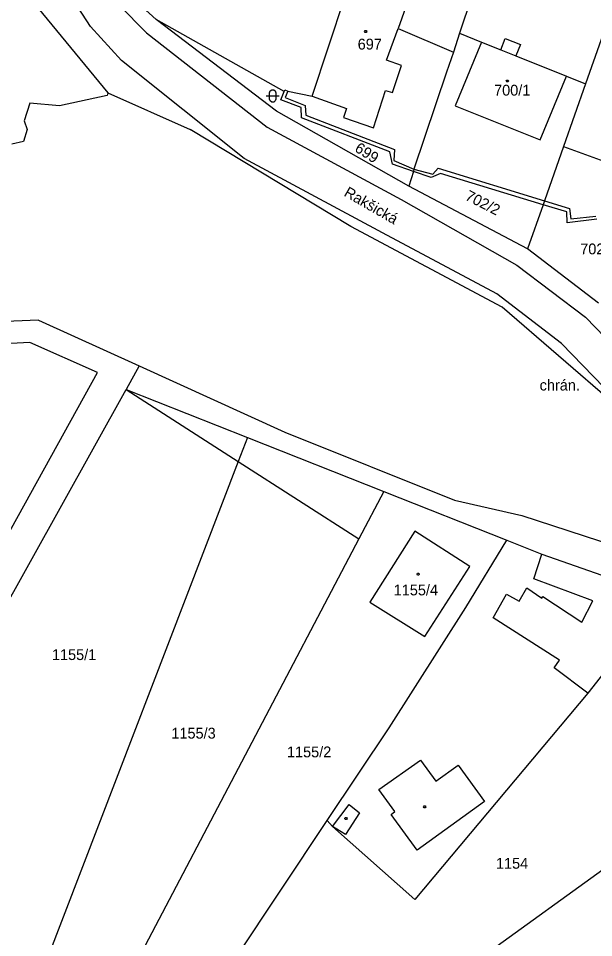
# Model space of a CAD drawing. Extents: x -621797 to -620972, y -1175539 to -1174697.
# Drawn here: x -621483.9 to -621393.6, y -1175130.5 to -1174986.3 of the extents above; entities that cross this region are included whole.
import ezdxf

# ---------------------------------------------------------------- set-up
doc = ezdxf.new("R2010")
doc.units = 0
for name, color, linetype in [('INZ mimo EON - nadz', 7, 'Continuous'), ('Rozvod plynu EON', 7, 'Continuous'), ('SDEL EON', 7, 'Continuous'), ('SDEL EON - popis', 7, 'Continuous'), ('Silnoproud EON', 7, 'Continuous'), ('Silnoproud EON - popis', 7, 'Continuous')]:
    doc.layers.add(name, color=color, linetype=linetype)

msp = doc.modelspace()

# ---------------------------------------------------------------- linework, layer by layer
at = {"layer": 'Rozvod plynu EON'}
for points in [[(-621429.27, -1174988.2), (-621429.18, -1174988.35), (-621429.27, -1174988.5), (-621429.45, -1174988.5), (-621429.54, -1174988.35), (-621429.45, -1174988.2)], [(-621407.03, -1174995.96), (-621406.94, -1174996.11), (-621407.03, -1174996.26), (-621407.21, -1174996.26), (-621407.3, -1174996.11), (-621407.21, -1174995.96)], [(-621421.04, -1175073.36), (-621420.95, -1175073.51), (-621421.04, -1175073.66), (-621421.22, -1175073.66), (-621421.31, -1175073.51), (-621421.22, -1175073.36)], [(-621420.01, -1175109.87), (-621419.92, -1175110.02), (-621420.01, -1175110.17), (-621420.19, -1175110.17), (-621420.28, -1175110.02), (-621420.19, -1175109.87)], [(-621432.39, -1175111.69), (-621432.3, -1175111.84), (-621432.39, -1175111.99), (-621432.57, -1175111.99), (-621432.66, -1175111.84), (-621432.57, -1175111.69)]]:
    msp.add_lwpolyline(points, close=True, dxfattribs=at)
at = {"layer": 'SDEL EON'}
msp.add_lwpolyline([(-621444.47, -1174997.95), (-621444.37, -1174997.66), (-621444.12, -1174997.48), (-621443.81, -1174997.48), (-621443.56, -1174997.66), (-621443.46, -1174997.95), (-621443.46, -1174998.95), (-621443.56, -1174999.24), (-621443.81, -1174999.42), (-621444.12, -1174999.42), (-621444.37, -1174999.24), (-621444.47, -1174998.95)], close=True, dxfattribs=at)
msp.add_lwpolyline([(-621444.97, -1174998.45), (-621443.7, -1174998.45), (-621442.97, -1174998.45)], dxfattribs=at)
at = {"layer": 'SDEL EON - popis'}
for p, q in [((-621472.58, -1174987.57), (-621475.19, -1174983.54)), ((-621468.04, -1174984.21), (-621463.78, -1174988.57)), ((-621467.72, -1174992.88), (-621472.58, -1174987.57)), ((-621463.78, -1174988.57), (-621444.82, -1175003.37)), ((-621426.08, -1174992.85), (-621424.29, -1174987.85)), ((-621411.18, -1174990.01), (-621415.34, -1174999.99)), ((-621408.17, -1174991.22), (-621405.81, -1174992.17)), ((-621448.44, -1175008.26), (-621467.72, -1174992.88)), ((-621423.77, -1174993.68), (-621426.08, -1174992.85)), ((-621425.15, -1174997.93), (-621423.77, -1174993.68)), ((-621402, -1175005.34), (-621397.86, -1174995.37)), ((-621441.59, -1174997.7), (-621442.03, -1174998.7)), ((-621442.03, -1174998.7), (-621438.86, -1174999.94)), ((-621437.78, -1174998.47), (-621432.38, -1175000.41)), ((-621428.16, -1175003.44), (-621426.24, -1174997.59)), ((-621426.24, -1174997.59), (-621425.15, -1174997.93)), ((-621438.86, -1174999.94), (-621438.76, -1175001.46)), ((-621432.38, -1175000.41), (-621432.86, -1175001.82)), ((-621415.34, -1174999.99), (-621402, -1175005.34)), ((-621438.76, -1175001.46), (-621424.83, -1175006.86)), ((-621432.86, -1175001.82), (-621428.16, -1175003.44)), ((-621444.82, -1175003.37), (-621423.78, -1175014.7)), ((-621424.83, -1175006.86), (-621424.97, -1175008.6)), ((-621426.75, -1175019.91), (-621448.44, -1175008.26)), ((-621424.97, -1175008.6), (-621421.81, -1175009.93)), ((-621421.81, -1175009.93), (-621418.81, -1175010.74)), ((-621418.81, -1175010.74), (-621418.01, -1175009.8)), ((-621418.01, -1175009.8), (-621401.31, -1175014.91)), ((-621423.78, -1175014.7), (-621405.63, -1175025)), ((-621401.31, -1175014.91), (-621397.36, -1175016.12)), ((-621397.36, -1175016.12), (-621397.16, -1175017.74)), ((-621397.16, -1175017.74), (-621393.22, -1175017.3)), ((-621408.77, -1175029.49), (-621426.75, -1175019.91)), ((-621405.63, -1175025), (-621394.86, -1175033.18)), ((-621398.61, -1175037.31), (-621408.77, -1175029.49)), ((-621394.86, -1175033.18), (-621380.01, -1175048.54)), ((-621384.23, -1175052.21), (-621398.61, -1175037.31)), ((-621466.98, -1175044.53), (-621449.39, -1175055.82)), ((-621449.39, -1175055.82), (-621430.45, -1175067.98)), ((-621403, -1175074.21), (-621401.72, -1175070.37)), ((-621393.73, -1175077.67), (-621403, -1175074.21)), ((-621409.38, -1175080.36), (-621407.29, -1175076.62)), ((-621407.29, -1175076.62), (-621405.28, -1175077.74)), ((-621405.28, -1175077.74), (-621404.1, -1175075.63)), ((-621404.1, -1175075.63), (-621401.74, -1175077.27)), ((-621401.74, -1175077.27), (-621401.54, -1175077)), ((-621401.54, -1175077), (-621395.46, -1175081.03)), ((-621395.46, -1175081.03), (-621393.73, -1175077.67)), ((-621398.93, -1175087), (-621409.38, -1175080.36)), ((-621399.8, -1175088.22), (-621398.93, -1175087)), ((-621394.5, -1175092.17), (-621399.8, -1175088.22)), ((-621427.31, -1175107.32), (-621420.76, -1175102.68)), ((-621420.76, -1175102.68), (-621418.34, -1175105.98)), ((-621418.34, -1175105.98), (-621414.84, -1175103.48)), ((-621414.84, -1175103.48), (-621410.72, -1175109.19)), ((-621424.78, -1175110.77), (-621427.31, -1175107.32)), ((-621434.56, -1175113.09), (-621431.97, -1175109.65)), ((-621431.97, -1175109.65), (-621430.34, -1175110.95)), ((-621410.72, -1175109.19), (-621421.29, -1175116.83)), ((-621430.34, -1175110.95), (-621432.56, -1175114.38)), ((-621425.37, -1175111.2), (-621424.78, -1175110.77)), ((-621421.29, -1175116.83), (-621425.37, -1175111.2)), ((-621432.56, -1175114.38), (-621434.56, -1175113.09))]:
    msp.add_line(p, q, dxfattribs=at)
at = {"layer": 'Silnoproud EON'}
for p, q in [((-621408.78, -1174971.11), (-621414.62, -1174988.62)), ((-621437.78, -1174998.47), (-621431.19, -1174978.52)), ((-621388.75, -1174979.17), (-621394.87, -1174996.57)), ((-621462.25, -1174986.43), (-621466.27, -1174982.79)), ((-621422.1, -1174981.75), (-621424.29, -1174987.85)), ((-621480.81, -1174984.62), (-621469.86, -1174997.98)), ((-621442.16, -1174997.77), (-621462.25, -1174986.43)), ((-621443.35, -1175000.86), (-621462.25, -1174986.43)), ((-621424.29, -1174987.85), (-621415.61, -1174991.58)), ((-621414.62, -1174988.62), (-621415.61, -1174991.58)), ((-621414.62, -1174988.62), (-621411.18, -1174990.01)), ((-621411.18, -1174990.01), (-621408.17, -1174991.22)), ((-621408.17, -1174991.22), (-621407.46, -1174989.44)), ((-621407.46, -1174989.44), (-621405.09, -1174990.39)), ((-621415.61, -1174991.58), (-621416.66, -1174994.72)), ((-621405.09, -1174990.39), (-621405.81, -1174992.17)), ((-621405.81, -1174992.17), (-621397.86, -1174995.37)), ((-621416.66, -1174994.72), (-621421.81, -1175009.93)), ((-621397.86, -1174995.37), (-621394.87, -1174996.57)), ((-621442.16, -1174997.77), (-621442.05, -1174997.49)), ((-621442.05, -1174997.49), (-621441.59, -1174997.7)), ((-621394.87, -1174996.57), (-621398.31, -1175006.37)), ((-621469.95, -1174998.37), (-621477.45, -1175000.01)), ((-621469.86, -1174997.98), (-621469.95, -1174998.37)), ((-621469.86, -1174997.98), (-621456.9, -1175003.74)), ((-621442.7, -1174999.06), (-621442.16, -1174997.77)), ((-621441.59, -1174997.7), (-621437.78, -1174998.47)), ((-621482.1, -1174999.58), (-621482.97, -1175002.34)), ((-621477.45, -1175000.01), (-621482.1, -1174999.58)), ((-621439.51, -1175000.25), (-621442.7, -1174999.06)), ((-621439.44, -1175001.88), (-621439.51, -1175000.25)), ((-621422.6, -1175012.62), (-621443.35, -1175000.86)), ((-621425.56, -1175007.21), (-621439.44, -1175001.88)), ((-621482.97, -1175002.34), (-621482.49, -1175003.74)), ((-621482.49, -1175003.74), (-621483.1, -1175005.58)), ((-621431.69, -1175018.92), (-621456.9, -1175003.74)), ((-621483.1, -1175005.58), (-621484.9, -1175006.03)), ((-621425.17, -1175009.18), (-621425.56, -1175007.21)), ((-621398.31, -1175006.37), (-621401.31, -1175014.91)), ((-621398.31, -1175006.37), (-621377.79, -1175013.96)), ((-621421.86, -1175010.32), (-621425.17, -1175009.18)), ((-621421.86, -1175010.32), (-621422.6, -1175012.62)), ((-621421.81, -1175009.93), (-621421.86, -1175010.32)), ((-621419.08, -1175011.24), (-621421.86, -1175010.32)), ((-621417.61, -1175010.6), (-621419.08, -1175011.24)), ((-621401.52, -1175015.52), (-621417.61, -1175010.6)), ((-621403.95, -1175022.42), (-621422.6, -1175012.62)), ((-621401.52, -1175015.52), (-621403.95, -1175022.42)), ((-621401.31, -1175014.91), (-621401.52, -1175015.52)), ((-621397.79, -1175016.66), (-621401.52, -1175015.52)), ((-621397.73, -1175018.35), (-621397.79, -1175016.66)), ((-621407.96, -1175031.58), (-621431.69, -1175018.92)), ((-621393.11, -1175017.81), (-621397.73, -1175018.35)), ((-621392.81, -1175030.95), (-621403.95, -1175022.42)), ((-621387.58, -1175049.25), (-621407.96, -1175031.58)), ((-621480.74, -1175033.65), (-621493.2, -1175034.17)), ((-621480.74, -1175033.65), (-621464.92, -1175040.83)), ((-621482.07, -1175037.14), (-621492.03, -1175037.67)), ((-621471.46, -1175041.86), (-621482.07, -1175037.14)), ((-621464.92, -1175040.83), (-621466.98, -1175044.53)), ((-621464.92, -1175040.83), (-621442.07, -1175051.21)), ((-621504.52, -1175101.59), (-621471.46, -1175041.86)), ((-621500.4, -1175104.54), (-621466.98, -1175044.53)), ((-621466.98, -1175044.53), (-621447.92, -1175052.07)), ((-621447.92, -1175052.07), (-621449.39, -1175055.82)), ((-621447.92, -1175052.07), (-621426.54, -1175060.52)), ((-621442.07, -1175051.21), (-621415.42, -1175061.9)), ((-621449.39, -1175055.82), (-621480.19, -1175136)), ((-621426.54, -1175060.52), (-621430.45, -1175067.98)), ((-621426.54, -1175060.52), (-621407.22, -1175068.16)), ((-621415.42, -1175061.9), (-621404.88, -1175064.31)), ((-621404.88, -1175064.31), (-621389.62, -1175069.25)), ((-621421.68, -1175066.78), (-621428.72, -1175077.89)), ((-621413, -1175072.28), (-621421.68, -1175066.78)), ((-621430.45, -1175067.98), (-621469.21, -1175141.74)), ((-621413.67, -1175078.75), (-621407.22, -1175068.16)), ((-621407.22, -1175068.16), (-621401.72, -1175070.37)), ((-621401.72, -1175070.37), (-621392.32, -1175073.64)), ((-621420.09, -1175083.3), (-621413, -1175072.28)), ((-621428.72, -1175077.89), (-621420.09, -1175083.3)), ((-621425.71, -1175097.61), (-621413.67, -1175078.75)), ((-621391.42, -1175088.25), (-621394.5, -1175092.17)), ((-621394.5, -1175092.17), (-621421.63, -1175124.56)), ((-621435.42, -1175112.17), (-621425.71, -1175097.61)), ((-621458.77, -1175147.2), (-621435.42, -1175112.17)), ((-621434.56, -1175113.09), (-621435.42, -1175112.17)), ((-621421.63, -1175124.56), (-621434.56, -1175113.09)), ((-621446.08, -1175158.75), (-621389.63, -1175118.02))]:
    msp.add_line(p, q, dxfattribs=at)

# ---------------------------------------------------------------- texts
at = {"layer": 'INZ mimo EON - nadz'}
msp.add_text('Rakšická', height=1.7, rotation=330.13828, dxfattribs=at).set_placement((-621432.914, -1175014.068))
msp.add_text('chrán.', height=1.7, dxfattribs=at).set_placement((-621402.062, -1175044.68))
at = {"layer": 'Silnoproud EON - popis'}
for s, p in [('697', (-621430.623, -1174991.17)), ('700/1', (-621409.213, -1174998.4)), ('702/1', (-621395.693, -1175023.31)), ('1155/4', (-621424.97, -1175076.83)), ('1155/1', (-621478.617, -1175086.98)), ('1155/3', (-621459.867, -1175099.31)), ('1155/2', (-621441.727, -1175102.25)), ('1154', (-621408.917, -1175119.73))]:
    msp.add_text(s, height=1.7, dxfattribs=at).set_placement(p)
for s, rotation, p in [('699', 327.61727, (-621431.229, -1175007.061)), ('702/2', 333.00307, (-621413.888, -1175014.678))]:
    msp.add_text(s, height=1.7, rotation=rotation, dxfattribs=at).set_placement(p)

doc.saveas('drawing.dxf')
